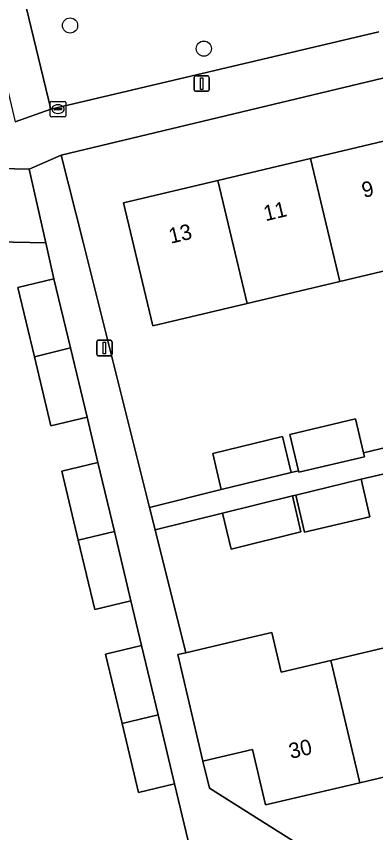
# Model space of a CAD drawing. Extents: x 162026 to 163502, y 387295 to 388169.
# Drawn here: x 162947.2 to 162970.4, y 388030.7 to 388083.5 of the extents above; entities that cross this region are included whole.
import ezdxf

# ---------------------------------------------------------------- set-up
doc = ezdxf.new("R2010")
doc.units = 0
for name, color, linetype in [('IMGEO_Boom', 7, 'Continuous'), ('IMGEO_Erf', 7, 'Continuous'), ('IMGEO_Groenvoorziening', 7, 'Continuous'), ('IMGEO_Kolk', 7, 'Continuous'), ('IMGEO_Lichtmast', 7, 'Continuous'), ('IMGEO_Pand', 7, 'Continuous'), ('IMGEO_Pand_nummerreeks', 7, 'Continuous'), ('IMGEO_Voetpad_open', 7, 'Continuous')]:
    doc.layers.add(name, color=color, linetype=linetype)

msp = doc.modelspace()

# ---------------------------------------------------------------- linework, layer by layer
at = {"layer": 'IMGEO_Boom'}
for centre in [(162950.647, 388082.947), (162959.294, 388081.45)]:
    msp.add_circle(centre, 0.489, dxfattribs=at)
at = {"layer": 'IMGEO_Erf'}
for points in [[(162982.575, 388082.342), (162950.082, 388074.565), (162951.492, 388068.931), (162955.788, 388051.765), (162960.422, 388052.925), (162959.869, 388055.26), (162964.386, 388056.368), (162964.939, 388054.033), (162965.416, 388054.145), (162964.863, 388056.497), (162969.103, 388057.495), (162969.617, 388055.309), (162972.316, 388055.944)], [(162974.06, 388067.817), (162968.077, 388066.395), (162962.094, 388064.974), (162955.993, 388063.524), (162954.105, 388071.472), (162960.205, 388072.921), (162966.189, 388074.343), (162972.172, 388075.764)], [(162958.285, 388030.217), (162957.408, 388033.89), (162955.074, 388033.333), (162954.005, 388037.808), (162952.937, 388042.281), (162955.271, 388042.838), (162954.579, 388045.736), (162952.245, 388045.179), (162951.176, 388049.654), (162950.108, 388054.128), (162952.442, 388054.685), (162951.745, 388057.603), (162949.411, 388057.046), (162948.343, 388061.52), (162947.274, 388065.994), (162949.608, 388066.551), (162949.081, 388068.893), (162938.661, 388069.097)], [(162972.459, 388054.287), (162969.456, 388053.601), (162970.025, 388051.157), (162965.801, 388050.174), (162965.243, 388052.574), (162965.018, 388052.52), (162965.571, 388050.185), (162961.054, 388049.077), (162960.501, 388051.412), (162956.148, 388050.323), (162958.137, 388042.376), (162962.474, 388043.4), (162963.693, 388043.688), (162964.299, 388041.12), (162967.514, 388041.879), (162973.495, 388043.292)], [(162993.635, 388037.73), (162993.878, 388037.788), (162993.425, 388039.643), (162987.327, 388038.203), (162981.345, 388036.791), (162975.364, 388035.378), (162969.383, 388033.966), (162963.283, 388032.526), (162962.433, 388036.126), (162959.68, 388035.476), (162959.232, 388035.37), (162959.655, 388033.62), (162963.682, 388031.08), (162970.374, 388026.86), (162979.003, 388028.861), (162984.742, 388030.191)]]:
    msp.add_lwpolyline(points, dxfattribs=at)
at = {"layer": 'IMGEO_Groenvoorziening'}
for points in [[(162970.431, 388085.515), (162947.342, 388086.114), (162949.406, 388077.527), (162970.605, 388082.546)], [(162938.661, 388069.097), (162949.081, 388068.893), (162948.012, 388073.647), (162921.416, 388074.262)]]:
    msp.add_lwpolyline(points, dxfattribs=at)
at = {"layer": 'IMGEO_Kolk'}
for p, q in [((162949.367, 388077.109), (162949.367, 388077.961)), ((162949.442, 388078.035), (162950.294, 388078.035)), ((162949.669, 388077.578), (162950.067, 388077.578)), ((162949.855, 388077.815), (162949.88, 388077.815)), ((162950.368, 388077.961), (162950.368, 388077.109)), ((162950.294, 388077.035), (162949.442, 388077.035)), ((162949.626, 388077.529), (162949.626, 388077.541)), ((162950.064, 388077.492), (162949.666, 388077.492)), ((162949.878, 388077.255), (162949.853, 388077.255)), ((162950.11, 388077.541), (162950.11, 388077.529))]:
    msp.add_line(p, q, dxfattribs=at)
for points in [[(162949.367, 388077.109), (162949.367, 388077.961)], [(162949.442, 388078.035), (162950.294, 388078.035)], [(162950.368, 388077.961), (162950.368, 388077.109)], [(162950.294, 388077.035), (162949.442, 388077.035)]]:
    msp.add_lwpolyline(points, dxfattribs=at)
for centre, radius, start, end in [((162949.444, 388077.959), 0.0765, 91.552, 178.448), ((162949.444, 388077.959), 0.0765, 91.552, 178.448), ((162949.666, 388077.538), 0.0403, 85.8775, 175.7526), ((162950.071, 388077.54), 0.0386, 1.7309, 96.639), ((162950.292, 388077.959), 0.0765, 1.552, 88.448), ((162950.292, 388077.959), 0.0765, 1.552, 88.448), ((162949.444, 388077.111), 0.0765, 181.552, 268.448), ((162949.444, 388077.111), 0.0765, 181.552, 268.448), ((162949.663, 388077.528), 0.0366, 178.938, 274.7102), ((162950.067, 388077.535), 0.043, 264.8664, 352.4533), ((162950.292, 388077.111), 0.0765, 271.552, 358.448), ((162950.292, 388077.111), 0.0765, 271.552, 358.448)]:
    msp.add_arc(centre, radius, start, end, dxfattribs=at)
for centre, major_axis, ratio, start_param, end_param in [((162949.854, 388077.535), (-0.387, 0.002), 0.722429, 4.712389, 7.853982), ((162949.879, 388077.535), (-0.39, 0.002), 0.717154, 1.570796, 4.712389)]:
    msp.add_ellipse(centre, major_axis=major_axis, ratio=ratio, start_param=start_param, end_param=end_param, dxfattribs=at)
at = {"layer": 'IMGEO_Lichtmast'}
for p, q in [((162958.759, 388079.689), (162959.549, 388079.689)), ((162959.549, 388079.689), (162958.759, 388079.689)), ((162958.659, 388078.789), (162958.659, 388079.589)), ((162958.659, 388079.589), (162958.659, 388078.789)), ((162959.649, 388079.589), (162959.649, 388078.789)), ((162959.649, 388078.789), (162959.649, 388079.589)), ((162959.549, 388078.689), (162958.759, 388078.689)), ((162958.759, 388078.689), (162959.549, 388078.689)), ((162952.368, 388061.684), (162952.368, 388062.484)), ((162952.368, 388062.484), (162952.368, 388061.684)), ((162952.468, 388062.584), (162953.258, 388062.584)), ((162953.258, 388062.584), (162952.468, 388062.584)), ((162953.358, 388062.484), (162953.358, 388061.684)), ((162953.358, 388061.684), (162953.358, 388062.484)), ((162953.258, 388061.584), (162952.468, 388061.584)), ((162952.468, 388061.584), (162953.258, 388061.584))]:
    msp.add_line(p, q, dxfattribs=at)
for points in [[(162959.079, 388079.564), (162959.229, 388079.564), (162959.229, 388078.814), (162959.079, 388078.814), (162959.079, 388079.564)], [(162952.788, 388062.459), (162952.938, 388062.459), (162952.938, 388061.709), (162952.788, 388061.709), (162952.788, 388062.459)]]:
    msp.add_lwpolyline(points, dxfattribs=at)
for centre, start, end in [((162958.759, 388079.589), 90, 180), ((162958.759, 388079.589), 90, 180), ((162959.549, 388079.589), 0, 90), ((162959.549, 388079.589), 360, 90), ((162958.759, 388078.789), 180, 270), ((162958.759, 388078.789), 180, 270), ((162959.549, 388078.789), 270, 0), ((162959.549, 388078.789), 270, 0), ((162952.468, 388062.484), 90, 180), ((162952.468, 388062.484), 90, 180), ((162953.258, 388062.484), 0, 90), ((162953.258, 388062.484), 360, 90), ((162952.468, 388061.684), 180, 270), ((162952.468, 388061.684), 180, 270), ((162953.258, 388061.684), 270, 0), ((162953.258, 388061.684), 270, 0)]:
    msp.add_arc(centre, 0.1, start, end, dxfattribs=at)
at = {"layer": 'IMGEO_Pand'}
for points in [[(162972.172, 388075.764), (162966.189, 388074.343), (162968.077, 388066.395), (162974.06, 388067.817)], [(162962.094, 388064.974), (162968.077, 388066.395), (162966.189, 388074.343), (162960.205, 388072.921)], [(162960.205, 388072.921), (162954.105, 388071.472), (162955.993, 388063.524), (162962.094, 388064.974)], [(162949.608, 388066.551), (162947.274, 388065.994), (162948.343, 388061.52), (162950.674, 388062.088)], [(162950.674, 388062.088), (162948.343, 388061.52), (162949.411, 388057.046), (162951.745, 388057.603)], [(162969.103, 388057.495), (162964.863, 388056.497), (162965.416, 388054.145), (162965.44, 388054.045), (162969.68, 388055.043), (162969.617, 388055.309)], [(162964.939, 388054.033), (162964.386, 388056.368), (162959.869, 388055.26), (162960.422, 388052.925)], [(162952.442, 388054.685), (162950.108, 388054.128), (162951.176, 388049.654), (162953.511, 388050.208)], [(162969.456, 388053.601), (162965.243, 388052.574), (162965.801, 388050.174), (162970.025, 388051.157)], [(162965.571, 388050.185), (162965.018, 388052.52), (162960.501, 388051.412), (162961.054, 388049.077)], [(162953.511, 388050.208), (162951.176, 388049.654), (162952.245, 388045.179), (162954.579, 388045.736)], [(162957.607, 388042.251), (162959.232, 388035.37), (162959.68, 388035.476), (162962.433, 388036.126), (162963.283, 388032.526), (162969.383, 388033.966), (162967.514, 388041.879), (162964.299, 388041.12), (162963.693, 388043.688), (162962.474, 388043.4), (162958.137, 388042.376)], [(162969.383, 388033.966), (162975.364, 388035.378), (162973.495, 388043.292), (162967.514, 388041.879)], [(162955.271, 388042.838), (162952.937, 388042.281), (162954.005, 388037.808), (162956.338, 388038.368)], [(162956.338, 388038.368), (162954.005, 388037.808), (162955.074, 388033.333), (162957.408, 388033.89)]]:
    msp.add_lwpolyline(points, close=True, dxfattribs=at)
at = {"layer": 'IMGEO_Voetpad_open'}
msp.add_lwpolyline([(162947.342, 388086.114), (162970.431, 388085.515), (162970.453, 388086.065), (162966.178, 388086.194), (162921.807, 388087.289), (162920.161, 388087.309), (162919.909, 388087.314), (162919.417, 388087.324), (162919.395, 388086.776), (162944.861, 388086.174), (162947.092, 388076.713), (162949.406, 388077.527)], close=True, dxfattribs=at)
for points in [[(162921.416, 388074.262), (162948.012, 388073.647), (162950.082, 388074.565), (162982.575, 388082.342)], [(162970.605, 388082.546), (162949.406, 388077.527), (162947.092, 388076.713)], [(162970.374, 388026.86), (162963.682, 388031.08), (162959.655, 388033.62), (162959.232, 388035.37), (162957.607, 388042.251), (162958.137, 388042.376), (162956.148, 388050.323), (162955.788, 388051.765), (162951.492, 388068.931), (162950.082, 388074.565), (162948.012, 388073.647), (162949.081, 388068.893), (162949.608, 388066.551), (162950.674, 388062.088), (162951.745, 388057.603), (162952.442, 388054.685), (162953.511, 388050.208), (162954.579, 388045.736), (162955.271, 388042.838), (162956.338, 388038.368), (162957.408, 388033.89), (162958.285, 388030.217)], [(162972.316, 388055.944), (162969.617, 388055.309), (162969.68, 388055.043), (162965.44, 388054.045), (162965.416, 388054.145), (162964.939, 388054.033), (162960.422, 388052.925), (162955.788, 388051.765), (162956.148, 388050.323), (162960.501, 388051.412), (162965.018, 388052.52), (162965.243, 388052.574), (162969.456, 388053.601), (162972.459, 388054.287)]]:
    msp.add_lwpolyline(points, dxfattribs=at)

# ---------------------------------------------------------------- texts
at = {"layer": 'IMGEO_Pand_nummerreeks'}
for s, rotation, p in [('9', 13.3637, (162969.636, 388071.791)), ('11', 13.3637, (162963.284, 388070.281)), ('13', 13.3637, (162957.156, 388068.825)), ('30', 13.2851, (162964.917, 388035.501))]:
    msp.add_text(s, height=1, rotation=rotation, dxfattribs=at).set_placement(p)

doc.saveas('drawing.dxf')
